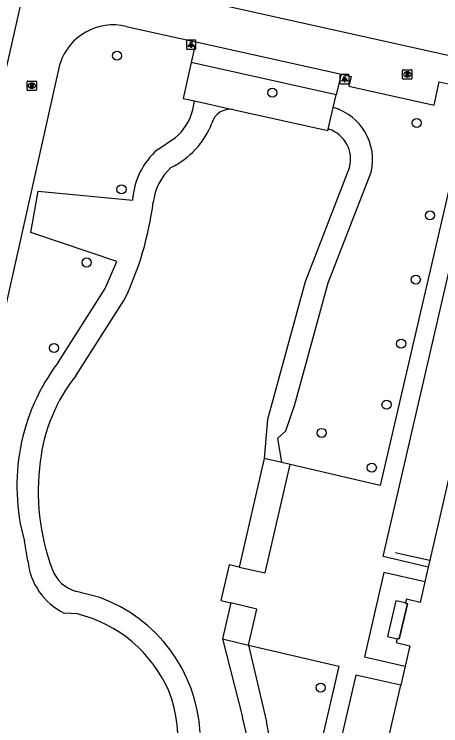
# Model space of a CAD drawing. Extents: x 161771 to 163125, y 382479 to 383177.
# Drawn here: x 162765.2 to 162811.2, y 382592.9 to 382669.5 of the extents above; entities that cross this region are included whole.
import ezdxf

# ---------------------------------------------------------------- set-up
doc = ezdxf.new("R2010")
doc.units = 0
for name, color, linetype in [('IMGEO_Boom', 7, 'Continuous'), ('IMGEO_Groenvoorziening', 7, 'Continuous'), ('IMGEO_Lichtpunt', 7, 'Continuous'), ('IMGEO_Lijnafwatering', 7, 'Continuous'), ('IMGEO_Meer_plas_ven_vijver', 7, 'Continuous'), ('IMGEO_Pand', 7, 'Continuous'), ('IMGEO_Pand_overbouw', 7, 'Continuous'), ('IMGEO_Rijbaan_lokaal_open', 7, 'Continuous'), ('IMGEO_Rioolput', 7, 'Continuous'), ('IMGEO_Voetpad_gesloten', 7, 'Continuous'), ('IMGEO_Voetpad_op_trap', 7, 'Continuous')]:
    doc.layers.add(name, color=color, linetype=linetype)

msp = doc.modelspace()

# ---------------------------------------------------------------- linework, layer by layer
at = {"layer": 'IMGEO_Boom'}
for centre in [(162776.338, 382665.067), (162793.071, 382661.083), (162808.642, 382657.807), (162776.811, 382650.667), (162810.062, 382647.852), (162773.056, 382642.781), (162808.537, 382640.943), (162806.96, 382634.042), (162769.527, 382633.569), (162805.381, 382627.462), (162798.398, 382624.421), (162803.794, 382620.675), (162798.274, 382596.957)]:
    msp.add_circle(centre, 0.489, dxfattribs=at)
at = {"layer": 'IMGEO_Groenvoorziening'}
for points in [[(162784.486, 382659.225), (162784.691, 382660.192)], [(162799.659, 382659.497), (162799.638, 382659.501)], [(162780.714, 382654.974), (162782.624, 382656.251)], [(162794.088, 382621.217), (162793.67, 382623.836), (162794.525, 382624.64), (162795.497, 382627.485), (162799.077, 382640.594), (162803.73, 382652.508)], [(162769.979, 382632.019), (162775.056, 382639.969), (162776.291, 382642.877), (162767.036, 382646.002), (162767.832, 382650.486), (162777.998, 382649.486)], [(162766.709, 382610.629), (162766.339, 382612.795)], [(162772.061, 382604.908), (162770.639, 382604.99)], [(162790.501, 382601.555), (162792.45, 382593.297)]]:
    msp.add_lwpolyline(points, dxfattribs=at)
for centre, radius, start, end in [((162779.125, 382660.512), 5.513, 309.3944, 346.50483), ((162798.003, 382653.852), 5.883, 346.79212, 73.64835), ((162785.905, 382648.989), 7.923, 130.93687, 176.4017), ((162787.59, 382618.728), 22.063, 142.95739, 195.59895), ((162773.756, 382611.351), 7.084, 185.85102, 243.89673), ((162768.57, 382590.788), 14.545, 23.61611, 76.11358), ((162768.431, 382591.271), 14.488, 322.19014, 21.64665), ((162756.658, 382585.675), 36.594, 357.61952, 12.02186)]:
    msp.add_arc(centre, radius, start, end, dxfattribs=at)
at = {"layer": 'IMGEO_Lichtpunt'}
for p, q in [((162784.722, 382666.759), (162783.914, 382666.759)), ((162784.722, 382666.759), (162783.914, 382666.759)), ((162783.82, 382666.664), (162783.82, 382665.857)), ((162783.82, 382666.664), (162783.82, 382665.857)), ((162784.816, 382665.857), (162784.816, 382666.664)), ((162784.816, 382665.857), (162784.816, 382666.664)), ((162783.914, 382665.763), (162784.722, 382665.763)), ((162783.914, 382665.763), (162784.722, 382665.763)), ((162800.364, 382662.934), (162800.364, 382662.127)), ((162800.364, 382662.934), (162800.364, 382662.127)), ((162801.266, 382663.029), (162800.458, 382663.029)), ((162801.266, 382663.029), (162800.458, 382663.029)), ((162801.36, 382662.127), (162801.36, 382662.934)), ((162801.36, 382662.127), (162801.36, 382662.934)), ((162800.458, 382662.033), (162801.266, 382662.033)), ((162800.458, 382662.033), (162801.266, 382662.033))]:
    msp.add_line(p, q, dxfattribs=at)
for points in [[(162784.194, 382666.328), (162784.233, 382666.3), (162784.045, 382666.038), (162784.007, 382666.065), (162784.194, 382666.328)], [(162784.296, 382666.28), (162784.343, 382666.28), (162784.343, 382665.958), (162784.296, 382665.958), (162784.296, 382666.28)], [(162784.406, 382666.3), (162784.444, 382666.327), (162784.631, 382666.065), (162784.592, 382666.037), (162784.406, 382666.3)], [(162800.738, 382662.598), (162800.777, 382662.57), (162800.589, 382662.308), (162800.551, 382662.335), (162800.738, 382662.598)], [(162800.84, 382662.55), (162800.887, 382662.55), (162800.887, 382662.228), (162800.84, 382662.228), (162800.84, 382662.55)], [(162800.95, 382662.57), (162800.988, 382662.597), (162801.175, 382662.335), (162801.136, 382662.307), (162800.95, 382662.57)]]:
    msp.add_lwpolyline(points, dxfattribs=at)
for centre in [(162784.319, 382666.462), (162800.863, 382662.732)]:
    msp.add_circle(centre, 0.0994, dxfattribs=at)
for centre, start, end in [((162783.914, 382666.664), 90, 180), ((162783.914, 382666.664), 90, 180), ((162784.722, 382666.664), 0, 90), ((162784.722, 382666.664), 0, 90), ((162783.914, 382665.857), 180, 270), ((162783.914, 382665.857), 180, 270), ((162784.722, 382665.857), 270, 0), ((162784.722, 382665.857), 270, 360), ((162800.458, 382662.934), 90, 180), ((162800.458, 382662.934), 90, 180), ((162801.266, 382662.934), 0, 90), ((162801.266, 382662.934), 0, 90), ((162800.458, 382662.127), 180, 270), ((162800.458, 382662.127), 180, 270), ((162801.266, 382662.127), 270, 0), ((162801.266, 382662.127), 270, 360)]:
    msp.add_arc(centre, 0.0946, start, end, dxfattribs=at)
at = {"layer": 'IMGEO_Lijnafwatering'}
msp.add_lwpolyline([(162806.357, 382611.515), (162807.097, 382611.351), (162810.049, 382610.694)], dxfattribs=at)
at = {"layer": 'IMGEO_Meer_plas_ven_vijver'}
for points in [[(162799.106, 382657.162), (162799.179, 382657.146)], [(162801.393, 382653.056), (162796.615, 382640.689), (162792.544, 382625.848), (162792.205, 382621.654)], [(162771.895, 382630.573), (162777.079, 382638.677)], [(162774.464, 382606.675), (162771.971, 382607.342)], [(162787.692, 382602.209), (162789.866, 382593.784)]]:
    msp.add_lwpolyline(points, dxfattribs=at)
for centre, radius, start, end in [((162788.506, 382657.283), 2.015, 81.27071, 165.36778), ((162778.168, 382661.109), 9.02, 296.09625, 338.42132), ((162798.118, 382653.928), 3.389, 345.09602, 71.75915), ((162786.298, 382648.531), 6.114, 132.90803, 173.02081), ((162746.073, 382653.664), 34.438, 334.20346, 352.67702), ((162786.017, 382619.271), 18.088, 141.32732, 173.4206), ((162792.03, 382618.096), 24.201, 172.28931, 200.23625), ((162772.908, 382611.045), 3.82, 200.22188, 255.80848), ((162768.867, 382591.2), 16.456, 3.2084, 70.11454), ((162755.11, 382585.367), 35.761, 353.94334, 13.61305)]:
    msp.add_arc(centre, radius, start, end, dxfattribs=at)
at = {"layer": 'IMGEO_Pand'}
for points in [[(162817.766, 382641.385), (162816.077, 382634.101), (162815.489, 382634.236), (162810.049, 382610.694), (162809.872, 382609.93)], [(162809.872, 382609.93), (162809.509, 382608.356)], [(162809.509, 382608.356), (162808.998, 382606.145), (162807.537, 382606.487), (162807.443, 382606.092), (162807.437, 382606.064), (162807.653, 382606.013), (162806.758, 382602.207), (162806.542, 382602.253), (162806.535, 382602.223), (162806.438, 382601.812), (162807.894, 382601.47), (162807.386, 382599.275)], [(162807.386, 382599.275), (162806.91, 382597.218)], [(162809.93, 382578.885), (162803.057, 382580.475), (162803.035, 382580.48), (162803.547, 382582.69), (162806.91, 382597.218)]]:
    msp.add_lwpolyline(points, dxfattribs=at)
at = {"layer": 'IMGEO_Pand_overbouw'}
msp.add_lwpolyline([(162807.653, 382606.013), (162807.437, 382606.064), (162807.443, 382606.092), (162806.397, 382606.32), (162805.486, 382602.462), (162806.535, 382602.223), (162806.542, 382602.253), (162806.758, 382602.207)], close=True, dxfattribs=at)
at = {"layer": 'IMGEO_Rijbaan_lokaal_open'}
for points in [[(162773.979, 382673.613), (162812.025, 382665.14)], [(162764.104, 382662.327), (162766.28, 382672.057), (162766.545, 382673.234)], [(162777.33, 382668.226), (162784.823, 382666.558)], [(162784.823, 382666.558), (162800.533, 382663.062)], [(162756.236, 382601.873), (162770.183, 382664.214)], [(162800.533, 382663.062), (162801.564, 382662.833), (162801.321, 382661.777), (162810.5, 382659.737), (162811.058, 382662.266), (162814.609, 382661.454)]]:
    msp.add_lwpolyline(points, dxfattribs=at)
msp.add_arc((162775.92, 382662.367), 6.027, 76.46659, 162.14914, dxfattribs=at)
at = {"layer": 'IMGEO_Rioolput'}
for p, q in [((162807.119, 382662.629), (162807.119, 382663.481)), ((162807.194, 382663.555), (162808.046, 382663.555)), ((162807.607, 382663.335), (162807.632, 382663.335)), ((162808.12, 382663.481), (162808.12, 382662.629)), ((162766.633, 382661.409), (162766.633, 382662.261)), ((162766.708, 382662.335), (162767.56, 382662.335)), ((162767.121, 382662.115), (162767.146, 382662.115)), ((162767.634, 382662.261), (162767.634, 382661.409)), ((162808.046, 382662.555), (162807.194, 382662.555)), ((162807.63, 382662.775), (162807.605, 382662.775)), ((162767.56, 382661.335), (162766.708, 382661.335)), ((162767.144, 382661.555), (162767.119, 382661.555))]:
    msp.add_line(p, q, dxfattribs=at)
for points in [[(162807.119, 382662.629), (162807.119, 382663.481)], [(162807.194, 382663.555), (162808.046, 382663.555)], [(162807.708, 382663.253), (162807.456, 382663.255), (162807.456, 382662.855)], [(162807.456, 382662.855), (162807.58, 382662.855), (162807.58, 382663.017), (162807.591, 382663.017)], [(162807.634, 382663.174), (162807.58, 382663.174), (162807.58, 382663.093)], [(162807.58, 382663.093), (162807.632, 382663.093)], [(162807.638, 382662.988), (162807.709, 382662.855), (162807.849, 382662.855), (162807.784, 382662.981)], [(162808.12, 382663.481), (162808.12, 382662.629)], [(162766.633, 382661.409), (162766.633, 382662.261)], [(162766.708, 382662.335), (162767.56, 382662.335)], [(162767.634, 382662.261), (162767.634, 382661.409)], [(162808.046, 382662.555), (162807.194, 382662.555)], [(162767.56, 382661.335), (162766.708, 382661.335)], [(162767.222, 382662.033), (162766.97, 382662.035), (162766.97, 382661.635)], [(162766.97, 382661.635), (162767.094, 382661.635), (162767.094, 382661.797), (162767.105, 382661.797)], [(162767.148, 382661.954), (162767.094, 382661.954), (162767.094, 382661.873)], [(162767.094, 382661.873), (162767.146, 382661.873)], [(162767.152, 382661.768), (162767.223, 382661.635), (162767.363, 382661.635), (162767.298, 382661.761)]]:
    msp.add_lwpolyline(points, dxfattribs=at)
for centre, radius, start, end in [((162807.196, 382663.479), 0.0765, 91.55205, 178.44795), ((162807.196, 382663.479), 0.0765, 91.55205, 178.44795), ((162807.59, 382662.964), 0.0533, 26.02933, 88.69889), ((162807.616, 382663.282), 0.19, 274.7715, 282.96867), ((162807.64, 382663.078), 0.0964, 77.00612, 93.18647), ((162807.654, 382663.135), 0.0378, 276.66336, 79.67722), ((162807.707, 382663.143), 0.109, 350.36119, 89.41601), ((162807.705, 382663.143), 0.112, 277.58423, 350.98172), ((162807.689, 382662.928), 0.108, 29.51342, 73.79051), ((162808.044, 382663.479), 0.0765, 1.55205, 88.44795), ((162808.044, 382663.479), 0.0765, 1.55205, 88.44795), ((162766.71, 382662.259), 0.0765, 91.55205, 178.44795), ((162766.71, 382662.259), 0.0765, 91.55205, 178.44795), ((162767.558, 382662.259), 0.0765, 1.55205, 88.44795), ((162767.558, 382662.259), 0.0765, 1.55205, 88.44795), ((162807.196, 382662.631), 0.0765, 181.55205, 268.44795), ((162807.196, 382662.631), 0.0765, 181.55205, 268.44795), ((162808.044, 382662.631), 0.0765, 271.55205, 358.44795), ((162808.044, 382662.631), 0.0765, 271.55205, 358.44795), ((162766.71, 382661.411), 0.0765, 181.55205, 268.44795), ((162766.71, 382661.411), 0.0765, 181.55205, 268.44795), ((162767.104, 382661.744), 0.0533, 26.02933, 88.69889), ((162767.13, 382662.062), 0.19, 274.7715, 282.96867), ((162767.154, 382661.858), 0.0964, 77.00612, 93.18647), ((162767.168, 382661.915), 0.0378, 276.66336, 79.67722), ((162767.221, 382661.923), 0.109, 350.36119, 89.41601), ((162767.219, 382661.923), 0.112, 277.58423, 350.98172), ((162767.203, 382661.708), 0.108, 29.51342, 73.79051), ((162767.558, 382661.411), 0.0765, 271.55205, 358.44795), ((162767.558, 382661.411), 0.0765, 271.55205, 358.44795)]:
    msp.add_arc(centre, radius, start, end, dxfattribs=at)
for centre, major_axis, ratio, start_param, end_param in [((162807.606, 382663.055), (-0.387, 0.002), 0.722429, 4.712389, 7.853982), ((162807.631, 382663.055), (-0.39, 0.002), 0.717154, 1.570796, 4.712389), ((162767.12, 382661.835), (-0.387, 0.002), 0.722429, 4.712389, 7.853982), ((162767.145, 382661.835), (-0.39, 0.002), 0.717154, 1.570796, 4.712389)]:
    msp.add_ellipse(centre, major_axis=major_axis, ratio=ratio, start_param=start_param, end_param=end_param, dxfattribs=at)
at = {"layer": 'IMGEO_Voetpad_gesloten'}
for points in [[(162784.333, 382664.343), (162783.47, 382660.464), (162784.691, 382660.192)], [(162799.946, 382660.856), (162784.333, 382664.343)], [(162814.396, 382660.564), (162813.883, 382658.352), (162804.709, 382618.752), (162794.983, 382621.009)], [(162799.638, 382659.501), (162799.946, 382660.856)], [(162784.691, 382660.192), (162788.812, 382659.275)], [(162788.812, 382659.275), (162799.067, 382656.992), (162799.106, 382657.162)], [(162799.106, 382657.162), (162799.638, 382659.501)], [(162809.872, 382609.93), (162806.24, 382610.804), (162805.454, 382610.991), (162805.013, 382611.112), (162815.621, 382656.989)], [(162792.205, 382621.654), (162789.492, 382609.964)], [(162794.088, 382621.217), (162792.205, 382621.654)], [(162789.492, 382609.964), (162792.288, 382609.32), (162794.983, 382621.009)], [(162794.983, 382621.009), (162794.088, 382621.217)], [(162789.492, 382609.964), (162788.412, 382610.212), (162787.507, 382606.346), (162788.593, 382606.091)], [(162809.509, 382608.356), (162805.083, 382609.377), (162802.99, 382600.277), (162807.386, 382599.275)], [(162788.593, 382606.091), (162787.692, 382602.209)], [(162790.501, 382601.555), (162791.404, 382605.431), (162788.593, 382606.091)], [(162787.692, 382602.209), (162790.501, 382601.555)], [(162790.501, 382601.555), (162800.227, 382599.29), (162789.99, 382554.986)], [(162806.91, 382597.218), (162802.057, 382598.326), (162797.864, 382580.189)]]:
    msp.add_lwpolyline(points, dxfattribs=at)
at = {"layer": 'IMGEO_Voetpad_op_trap'}
for points in [[(162784.823, 382666.558), (162784.333, 382664.343)], [(162799.946, 382660.856), (162800.002, 382660.843), (162800.533, 382663.062)]]:
    msp.add_lwpolyline(points, dxfattribs=at)

doc.saveas('drawing.dxf')
